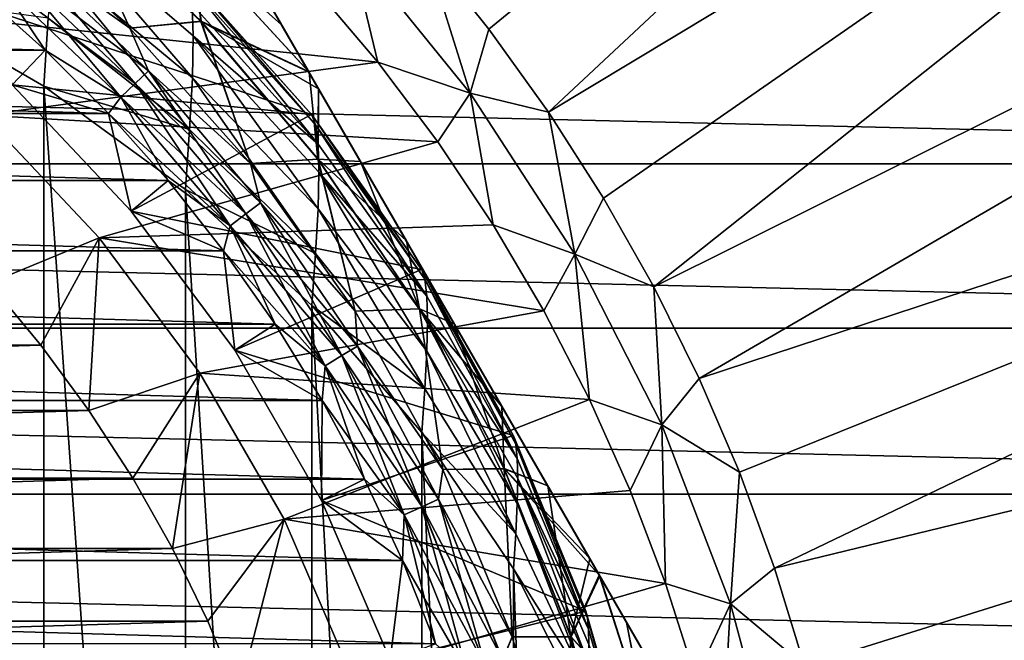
# Model space of a CAD drawing. Header units: metres. Extents: x -109 to 109, y -315 to 32.
# Tile 380 of 384: x 85.64 to 94.37, y 4.69 to 10.19. Entities that reach past the tile are written whole.
import ezdxf

# ---------------------------------------------------------------- set-up
doc = ezdxf.new("R2010")
doc.units = ezdxf.units.M
doc.layers.add('solid_K244242000C74_AAA', color=7, linetype='CONTINUOUS')

msp = doc.modelspace()

# ---------------------------------------------------------------- linework, layer by layer
at = {"layer": 'solid_K244242000C74_AAA'}
for points in [[(100.507759, 18.879845, -78.325066), (89.232094, 10.814763, -73.288864), (89.79892, 10.109604, -73.288864)], [(100.507759, 18.879845, -78.325066), (89.79892, 10.109604, -73.288864), (90.326736, 9.37479, -73.288864)], [(102.193695, 16.512268, -78.325066), (100.507759, 18.879845, -78.325066), (90.326736, 9.37479, -73.288864)], [(102.193695, 16.512268, -78.325066), (90.326736, 9.37479, -73.288864), (90.813995, 8.612478, -73.288864)], [(102.193695, 16.512268, -78.325066), (90.813995, 8.612478, -73.288864), (91.259277, 7.824902, -73.288864)], [(103.646942, 13.995161, -78.325066), (102.193695, 16.512268, -78.325066), (91.259277, 7.824902, -73.288864)], [(103.646942, 13.995161, -78.325066), (91.259277, 7.824902, -73.288864), (91.661263, 7.014371, -73.288864)], [(104.85434, 11.351308, -78.325066), (103.646942, 13.995161, -78.325066), (91.661263, 7.014371, -73.288864)], [(92.274261, 2.678175, -44), (86.706497, 12.321825, -44), (86.706497, 12.321825, -34)], [(92.265106, 2.694041, -44.252388), (86.706497, 12.321825, -44), (92.274261, 2.678175, -44)], [(86.71566, 12.30596, -44.252384), (86.706497, 12.321825, -44), (92.265106, 2.694041, -44.252388)], [(92.274261, 2.678175, -34), (92.274261, 2.678175, -44), (86.706497, 12.321825, -34)], [(92.274261, 2.678175, -34), (86.706497, 12.321825, -34), (86.71566, 12.30596, -33.747616)], [(86.71566, 12.30596, -44.252384), (92.265106, 2.694041, -44.252388), (92.237228, 2.742327, -44.505867)], [(86.71566, 12.30596, -44.252384), (92.237228, 2.742327, -44.505867), (86.743538, 12.257673, -44.505867)], [(92.265106, 2.69404, -33.747616), (86.71566, 12.30596, -33.747616), (86.743538, 12.257673, -33.494133)], [(92.265106, 2.69404, -33.747616), (92.274261, 2.678175, -34), (86.71566, 12.30596, -33.747616)], [(86.743538, 12.257673, -44.505867), (92.237228, 2.742327, -44.505867), (92.202515, 2.802445, -44.701088)], [(86.743538, 12.257673, -44.505867), (92.202515, 2.802445, -44.701088), (86.778244, 12.197556, -44.701088)], [(92.237228, 2.742327, -33.494133), (86.743538, 12.257673, -33.494133), (86.778831, 12.196542, -33.296097)], [(92.265106, 2.69404, -33.747616), (86.743538, 12.257673, -33.494133), (92.237228, 2.742327, -33.494133)], [(86.778244, 12.197556, -44.701088), (92.202515, 2.802445, -44.701088), (92.189079, 2.825723, -44.762829)], [(86.791687, 12.174277, -44.762829), (86.778244, 12.197556, -44.701088), (92.189079, 2.825723, -44.762829)], [(92.201927, 2.803458, -33.296097), (86.778831, 12.196542, -33.296097), (86.791687, 12.174277, -33.237171)], [(92.237228, 2.742327, -33.494133), (86.778831, 12.196542, -33.296097), (92.201927, 2.803458, -33.296097)], [(86.791687, 12.174277, -44.762829), (92.189079, 2.825723, -44.762829), (92.118378, 2.948179, -45.023479)], [(86.862389, 12.051822, -45.023479), (86.791687, 12.174277, -44.762829), (92.118378, 2.948179, -45.023479)], [(92.189079, 2.825723, -33.237171), (86.791687, 12.174277, -33.237171), (86.862389, 12.05182, -32.976517)], [(92.189079, 2.825723, -33.237171), (92.201927, 2.803458, -33.296097), (86.791687, 12.174277, -33.237171)], [(86.862389, 12.051822, -45.023479), (92.118378, 2.948179, -45.023479), (92.021698, 3.115632, -45.288059)], [(86.862389, 12.051822, -45.023479), (92.021698, 3.115632, -45.288059), (86.959068, 11.884368, -45.288059)], [(92.118378, 2.94818, -32.976517), (86.862389, 12.05182, -32.976517), (86.959068, 11.884366, -32.711937)], [(92.118378, 2.94818, -32.976517), (92.189079, 2.825723, -33.237171), (86.862389, 12.05182, -32.976517)], [(86.959068, 11.884368, -45.288059), (92.021698, 3.115632, -45.288059), (91.976044, 3.194702, -45.391922)], [(86.959068, 11.884368, -45.288059), (91.976044, 3.194702, -45.391922), (87.004715, 11.805298, -45.391922)], [(92.021698, 3.115634, -32.711937), (86.959068, 11.884366, -32.711937), (87.005974, 11.80312, -32.605377)], [(92.118378, 2.94818, -32.976517), (86.959068, 11.884366, -32.711937), (92.021698, 3.115634, -32.711937)], [(87.004715, 11.805298, -45.391922), (91.976044, 3.194702, -45.391922), (91.895012, 3.335053, -45.554913)], [(87.085747, 11.664948, -45.554913), (87.004715, 11.805298, -45.391922), (91.895012, 3.335053, -45.554913)], [(91.974785, 3.19688, -32.605377), (87.005974, 11.80312, -32.605377), (87.085747, 11.664944, -32.445084)], [(92.021698, 3.115634, -32.711937), (87.005974, 11.80312, -32.605377), (91.974785, 3.19688, -32.605377)], [(87.085747, 11.664948, -45.554913), (91.895012, 3.335053, -45.554913), (91.734619, 3.612869, -45.819603)], [(87.246147, 11.387132, -45.819603), (87.085747, 11.664948, -45.554913), (91.734619, 3.612869, -45.819603)], [(91.895012, 3.335056, -32.445084), (87.085747, 11.664944, -32.445084), (87.246147, 11.387128, -32.180393)], [(91.895012, 3.335056, -32.445084), (91.974785, 3.19688, -32.605377), (87.085747, 11.664944, -32.445084)], [(87.246147, 11.387132, -45.819603), (91.734619, 3.612869, -45.819603), (91.554375, 3.925065, -46.056065)], [(87.246147, 11.387132, -45.819603), (91.554375, 3.925065, -46.056065), (87.426392, 11.074935, -46.056065)], [(91.734612, 3.612873, -32.180393), (87.246147, 11.387128, -32.180393), (87.428558, 11.071181, -31.941381)], [(91.734612, 3.612873, -32.180393), (91.895012, 3.335056, -32.445084), (87.246147, 11.387128, -32.180393)], [(104.85434, 11.351308, -78.325066), (91.661263, 7.014371, -73.288864), (92.018784, 6.183262, -73.288864)], [(104.85434, 11.351308, -78.325066), (92.018784, 6.183262, -73.288864), (92.33078, 5.334013, -73.288864)], [(105.80497, 8.604639, -78.325066), (104.85434, 11.351308, -78.325066), (92.33078, 5.334013, -73.288864)], [(86.616707, 10.116711, -47.75), (85.420387, 11.185811, -47.75), (86.082924, 11.281892, -47.246708)], [(86.081734, 11.280493, -30.751143), (85.420387, 11.185811, -30.25), (86.616707, 10.116711, -30.25)], [(86.081734, 11.280493, -30.751143), (86.616707, 10.116711, -30.25), (87.245201, 10.178397, -30.751143)], [(86.081734, 11.280493, -30.751143), (87.245201, 10.178397, -30.751143), (87.169525, 10.855145, -31.31955)], [(87.16642, 10.860312, -46.678066), (87.246536, 10.179661, -47.246708), (86.082924, 11.281892, -47.246708)], [(86.616707, 10.116711, -47.75), (86.082924, 11.281892, -47.246708), (87.246536, 10.179661, -47.246708)], [(85.668259, 10.793704, -47.856464), (85.420387, 11.185811, -47.75), (86.616707, 10.116711, -47.75)], [(86.616707, 10.116711, -30.25), (85.420387, 11.185811, -30.25), (85.668053, 10.793468, -30.143347)], [(85.92263, 11.131993, 3.507391), (85.914047, 10.719266, 4.632635), (87.169617, 9.678839, 4.183771)], [(87.178177, 10.049654, 3.166373), (85.92263, 11.131993, 3.507391), (87.169617, 9.678839, 4.183771)], [(87.169548, 10.329082, 2.120186), (85.92263, 11.131993, 3.507391), (87.178177, 10.049654, 3.166373)], [(87.426392, 11.074935, -46.056065), (91.554375, 3.925065, -46.056065), (91.537354, 3.954538, -46.075958)], [(87.443405, 11.045462, -46.075958), (87.426392, 11.074935, -46.056065), (91.537354, 3.954538, -46.075958)], [(91.5522, 3.928819, -31.941381), (87.428558, 11.071181, -31.941381), (87.443413, 11.045459, -31.924038)], [(91.734612, 3.612873, -32.180393), (87.428558, 11.071181, -31.941381), (91.5522, 3.928819, -31.941381)], [(87.443405, 11.045462, -46.075958), (91.537354, 3.954538, -46.075958), (91.300133, 4.365416, -46.317333)], [(87.680626, 10.634583, -46.317333), (87.443405, 11.045462, -46.075958), (91.300133, 4.365416, -46.317333)], [(91.537354, 3.954541, -31.924038), (87.443413, 11.045459, -31.924038), (87.680626, 10.634582, -31.682667)], [(91.537354, 3.954541, -31.924038), (91.5522, 3.928819, -31.941381), (87.443413, 11.045459, -31.924038)], [(87.16642, 10.860312, -46.678066), (88.200325, 9.734445, -46.68132), (87.246536, 10.179661, -47.246708)], [(87.961372, 10.148322, -46.536808), (88.200325, 9.734445, -46.68132), (87.16642, 10.860312, -46.678066)], [(87.680626, 10.634583, -46.317333), (87.961372, 10.148322, -46.536808), (87.16642, 10.860312, -46.678066)], [(87.245201, 10.178397, -30.751143), (88.204628, 9.726996, -31.316414), (87.169525, 10.855145, -31.31955)], [(87.961372, 10.148326, -31.463194), (87.169525, 10.855145, -31.31955), (88.204628, 9.726996, -31.316414)], [(87.961372, 10.148326, -31.463194), (87.680626, 10.634582, -31.682667), (87.169525, 10.855145, -31.31955)], [(88.564072, 10.862537, -73.162537), (88.24437, 10.490769, -73.120003), (88.814125, 9.815721, -73.120003)], [(89.633423, 9.541992, -73.162537), (88.564072, 10.862537, -73.162537), (88.814125, 9.815721, -73.120003)], [(89.633423, 9.541992, -73.162537), (89.232094, 10.814763, -73.288864), (88.564072, 10.862537, -73.162537)], [(85.668053, 10.793468, -30.143347), (85.562851, 10.66961, -30.064522), (86.663307, 9.627198, -30.064522)], [(85.563065, 10.669868, -47.935352), (85.668259, 10.793704, -47.856464), (86.781517, 9.739168, -47.856464)], [(86.781288, 9.738955, -30.143347), (85.668053, 10.793468, -30.143347), (86.663307, 9.627198, -30.064522)], [(86.616707, 10.116711, -30.25), (85.668053, 10.793468, -30.143347), (86.781288, 9.738955, -30.143347)], [(86.781517, 9.739168, -47.856464), (85.668259, 10.793704, -47.856464), (86.616707, 10.116711, -47.75)], [(89.633423, 9.541992, -73.162537), (89.79892, 10.109604, -73.288864), (89.232094, 10.814763, -73.288864)], [(85.562851, 10.66961, -30.064522), (85.45018, 10.536965, -30.016214), (86.536957, 9.507512, -30.016214)], [(85.450409, 10.537236, -47.983723), (85.563065, 10.669868, -47.935352), (86.663551, 9.627431, -47.935352)], [(86.663307, 9.627198, -30.064522), (85.562851, 10.66961, -30.064522), (86.536957, 9.507512, -30.016214)], [(86.663551, 9.627431, -47.935352), (85.563065, 10.669868, -47.935352), (86.781517, 9.739168, -47.856464)], [(85.914047, 10.719266, 4.632635), (85.890198, 10.206632, 5.711506), (87.145447, 9.221598, 5.161335)], [(87.169617, 9.678839, 4.183771), (85.914047, 10.719266, 4.632635), (87.145447, 9.221598, 5.161335)], [(84.395149, 10.604134, -27.5), (87.106606, 10.606602, -27.5), (88.227341, 9.352504, -27.5)], [(85.572266, 9.616424, -27.5), (84.395149, 10.604134, -27.5), (88.227341, 9.352504, -27.5)], [(87.107811, 10.605396, -0.000093), (88.227341, 9.352504, -27.5), (87.106606, 10.606602, -27.5)], [(87.107811, 10.605396, -0.000093), (88.229424, 9.349902, 0.003375), (88.227341, 9.352504, -27.5)], [(88.262383, 9.261244, 0.930144), (88.229424, 9.349902, 0.003375), (87.107811, 10.605396, -0.000093)], [(88.262383, 9.261244, 0.930144), (87.107811, 10.605396, -0.000093), (87.145325, 10.514866, 1.057108)], [(87.680626, 10.634583, -46.317333), (91.300133, 4.365416, -46.317333), (91.019394, 4.851673, -46.536804)], [(87.680626, 10.634583, -46.317333), (91.019394, 4.851673, -46.536804), (87.961372, 10.148322, -46.536808)], [(91.300133, 4.365417, -31.682669), (87.680626, 10.634582, -31.682667), (87.961372, 10.148326, -31.463194)], [(91.300133, 4.365417, -31.682669), (91.537354, 3.954541, -31.924038), (87.680626, 10.634582, -31.682667)], [(84.17334, 10.30738, -73.120003), (88.814125, 9.815721, -73.120003), (88.24437, 10.490769, -73.120003)], [(85.450409, 10.537236, -47.983723), (85.865791, 9.924127, -48), (85.272934, 10.451867, -48)], [(85.45018, 10.536965, -30.016214), (85.272934, 10.451867, -30), (85.865791, 9.924127, -30)], [(86.536957, 9.507512, -30.016214), (85.45018, 10.536965, -30.016214), (85.865791, 9.924127, -30)], [(86.537216, 9.507757, -47.983723), (85.865791, 9.924127, -48), (85.450409, 10.537236, -47.983723)], [(86.537216, 9.507757, -47.983723), (85.450409, 10.537236, -47.983723), (86.663551, 9.627431, -47.935352)], [(87.145325, 10.514866, 1.057108), (87.169548, 10.329082, 2.120186), (88.284508, 9.091568, 1.865425)], [(88.262383, 9.261244, 0.930144), (87.145325, 10.514866, 1.057108), (88.284508, 9.091568, 1.865425)], [(67.134209, 9.924127, -48), (67.727066, 10.451867, -48), (85.865791, 9.924127, -48)], [(67.727066, 10.451867, -48), (85.272934, 10.451867, -48), (85.865791, 9.924127, -48)], [(85.852348, -7.335718, 30.922714), (85.852707, 9.603555, 6.730431), (84.480255, 10.401645, 7.288439)], [(85.890198, 10.206632, 5.711506), (84.480255, 10.401645, 7.288439), (85.852707, 9.603555, 6.730431)], [(84.480484, -6.538363, 31.48103), (85.852348, -7.335718, 30.922714), (84.480255, 10.401645, 7.288439)], [(85.865791, 9.924127, -30), (85.272934, 10.451867, -30), (85.572334, 9.61635, -30)], [(106.867256, 8.916736, -83.82), (46.132748, 8.916736, -83.82), (46.591377, 10.351391, -83.82)], [(106.867256, 8.916736, -83.82), (46.591377, 10.351391, -83.82), (106.408623, 10.351391, -83.82)], [(84.17334, 10.30738, -73.120003), (85.318153, 9.346768, -73.120003), (88.814125, 9.815721, -73.120003)], [(88.284508, 9.091568, 1.865425), (87.169548, 10.329082, 2.120186), (87.178177, 10.049654, 3.166373)], [(87.145447, 9.221598, 5.161335), (85.890198, 10.206632, 5.711506), (85.852707, 9.603555, 6.730431)], [(87.685814, 8.920386, -47.75), (86.616707, 10.116711, -47.75), (87.246536, 10.179661, -47.246708)], [(87.245201, 10.178397, -30.751143), (86.616707, 10.116711, -30.25), (87.685814, 8.920386, -30.25)], [(87.245201, 10.178397, -30.751143), (87.685814, 8.920386, -30.25), (88.282692, 8.95697, -30.751143)], [(87.245201, 10.178397, -30.751143), (88.282692, 8.95697, -30.751143), (88.204628, 9.726996, -31.316414)], [(88.288582, 9.581572, -46.726006), (88.284157, 8.958082, -47.246708), (87.246536, 10.179661, -47.246708)], [(87.685814, 8.920386, -47.75), (87.246536, 10.179661, -47.246708), (88.284157, 8.958082, -47.246708)], [(88.200325, 9.734445, -46.68132), (88.288582, 9.581572, -46.726006), (87.246536, 10.179661, -47.246708)], [(91.019394, 4.85167, -31.463196), (87.961372, 10.148326, -31.463194), (88.204628, 9.726996, -31.316414)], [(91.300133, 4.365417, -31.682669), (87.961372, 10.148326, -31.463194), (91.019394, 4.85167, -31.463196)], [(87.961372, 10.148322, -46.536808), (90.780441, 5.265555, -46.68132), (88.200325, 9.734445, -46.68132)], [(87.961372, 10.148322, -46.536808), (91.019394, 4.851673, -46.536804), (90.780441, 5.265555, -46.68132)], [(86.781517, 9.739168, -47.856464), (86.616707, 10.116711, -47.75), (87.685814, 8.920386, -47.75)], [(87.685814, 8.920386, -30.25), (86.616707, 10.116711, -30.25), (86.781288, 9.738955, -30.143347)], [(87.178177, 10.049654, 3.166373), (87.169617, 9.678839, 4.183771), (88.284569, 8.518786, 3.68312)], [(88.292305, 8.843441, 2.786327), (87.178177, 10.049654, 3.166373), (88.284569, 8.518786, 3.68312)], [(88.284508, 9.091568, 1.865425), (87.178177, 10.049654, 3.166373), (88.292305, 8.843441, 2.786327)], [(89.633423, 9.541992, -73.162537), (90.326736, 9.37479, -73.288864), (89.79892, 10.109604, -73.288864)], [(66.57267, 9.362391, -48), (67.134209, 9.924127, -48), (86.42733, 9.362391, -48)], [(67.134209, 9.924127, -48), (85.865791, 9.924127, -48), (86.42733, 9.362391, -48)], [(86.42733, 9.362391, -30), (85.865791, 9.924127, -30), (85.572334, 9.61635, -30)], [(86.537216, 9.507757, -47.983723), (86.42733, 9.362391, -48), (85.865791, 9.924127, -48)], [(86.536957, 9.507512, -30.016214), (85.865791, 9.924127, -30), (86.42733, 9.362391, -30)], [(85.318153, 9.346768, -73.120003), (89.345169, 9.109777, -73.120003), (88.814125, 9.815721, -73.120003)], [(89.633423, 9.541992, -73.162537), (88.814125, 9.815721, -73.120003), (89.345169, 9.109777, -73.120003)], [(86.781288, 9.738955, -30.143347), (86.663307, 9.627198, -30.064522), (87.644615, 8.471916, -30.064522)], [(86.663551, 9.627431, -47.935352), (86.781517, 9.739168, -47.856464), (87.774231, 8.57045, -47.856464)], [(87.773987, 8.570263, -30.143347), (86.781288, 9.738955, -30.143347), (87.644615, 8.471916, -30.064522)], [(87.685814, 8.920386, -30.25), (86.781288, 9.738955, -30.143347), (87.773987, 8.570263, -30.143347)], [(87.774231, 8.57045, -47.856464), (86.781517, 9.739168, -47.856464), (87.685814, 8.920386, -47.75)], [(88.200325, 9.734445, -46.68132), (90.780441, 5.265555, -46.68132), (90.692184, 5.418415, -46.726002)], [(88.200325, 9.734445, -46.68132), (90.692184, 5.418415, -46.726002), (88.288582, 9.581572, -46.726006)], [(90.776138, 5.273004, -31.316414), (88.204628, 9.726996, -31.316414), (88.288582, 9.58158, -31.273996)], [(88.282692, 8.95697, -30.751143), (88.288582, 9.58158, -31.273996), (88.204628, 9.726996, -31.316414)], [(91.019394, 4.85167, -31.463196), (88.204628, 9.726996, -31.316414), (90.776138, 5.273004, -31.316414)], [(86.627724, 8.497711, -27.5), (85.572266, 9.616424, -27.5), (88.227341, 9.352504, -27.5)], [(85.572334, 9.61635, -30), (85.572266, 9.616424, -27.5), (86.627724, 8.497711, -27.5)], [(86.627441, 8.497996, -30), (85.572334, 9.61635, -30), (86.627724, 8.497711, -27.5)], [(86.42733, 9.362391, -30), (85.572334, 9.61635, -30), (86.627441, 8.497996, -30)], [(85.852348, -7.335718, 30.922714), (87.106598, -8.253881, 30.27981), (85.852707, 9.603555, 6.730431)], [(87.106598, -8.253881, 30.27981), (87.107803, 8.687385, 6.083086), (85.852707, 9.603555, 6.730431)], [(87.145447, 9.221598, 5.161335), (85.852707, 9.603555, 6.730431), (87.107803, 8.687385, 6.083086)], [(86.663307, 9.627198, -30.064522), (86.536957, 9.507512, -30.016214), (87.506065, 8.366592, -30.016214)], [(86.537216, 9.507757, -47.983723), (86.663551, 9.627431, -47.935352), (87.644882, 8.47212, -47.935352)], [(87.644615, 8.471916, -30.064522), (86.663307, 9.627198, -30.064522), (87.506065, 8.366592, -30.016214)], [(87.644882, 8.47212, -47.935352), (86.663551, 9.627431, -47.935352), (87.774231, 8.57045, -47.856464)], [(87.169617, 9.678839, 4.183771), (87.145447, 9.221598, 5.161335), (88.262497, 8.121601, 4.54673)], [(88.284569, 8.518786, 3.68312), (87.169617, 9.678839, 4.183771), (88.262497, 8.121601, 4.54673)], [(88.282692, 8.95697, -30.751143), (88.660591, 8.937238, -31.126244), (88.288582, 9.58158, -31.273996)], [(88.288582, 9.581572, -46.726006), (88.660599, 8.937228, -46.873756), (88.284157, 8.958082, -47.246708)], [(90.692192, 5.418407, -31.274), (88.288582, 9.58158, -31.273996), (88.660591, 8.937238, -31.126244)], [(90.776138, 5.273004, -31.316414), (88.288582, 9.58158, -31.273996), (90.692192, 5.418407, -31.274)], [(88.288582, 9.581572, -46.726006), (90.692184, 5.418415, -46.726002), (90.320183, 6.062746, -46.873753)], [(88.288582, 9.581572, -46.726006), (90.320183, 6.062746, -46.873753), (88.660599, 8.937228, -46.873756)], [(89.633423, 9.541992, -73.162537), (89.345169, 9.109777, -73.120003), (89.83609, 8.374655, -73.120003)], [(90.558891, 8.116903, -73.162537), (89.633423, 9.541992, -73.162537), (89.83609, 8.374655, -73.120003)], [(90.558891, 8.116903, -73.162537), (90.326736, 9.37479, -73.288864), (89.633423, 9.541992, -73.162537)], [(87.506348, 8.366808, -47.983723), (86.42733, 9.362391, -48), (86.537216, 9.507757, -47.983723)], [(86.536957, 9.507512, -30.016214), (86.42733, 9.362391, -30), (86.954872, 8.769349, -30)], [(87.506065, 8.366592, -30.016214), (86.536957, 9.507512, -30.016214), (86.954872, 8.769349, -30)], [(87.506348, 8.366808, -47.983723), (86.537216, 9.507757, -47.983723), (87.644882, 8.47212, -47.935352)], [(66.045128, 8.769349, -48), (66.57267, 9.362391, -48), (86.954872, 8.769349, -48)], [(66.57267, 9.362391, -48), (86.42733, 9.362391, -48), (86.954872, 8.769349, -48)], [(85.318153, 9.346768, -73.120003), (86.343742, 8.259704, -73.120003), (89.345169, 9.109777, -73.120003)], [(86.343567, 8.259944, -49.5), (86.343742, 8.259704, -73.120003), (85.318153, 9.346768, -73.120003)], [(85.318184, 9.346768, -49.5), (86.343567, 8.259944, -49.5), (85.318153, 9.346768, -73.120003)], [(85.318184, 9.346768, -49.5), (85.369865, 7.857977, -48.5), (86.343567, 8.259944, -49.5)], [(86.954872, 8.769349, -30), (86.42733, 9.362391, -30), (86.627441, 8.497996, -30)], [(87.506348, 8.366808, -47.983723), (86.954872, 8.769349, -48), (86.42733, 9.362391, -48)], [(86.627724, 8.497711, -27.5), (88.227341, 9.352504, -27.5), (89.200737, 7.980645, -27.5)], [(88.229424, 9.349902, 0.003375), (89.200737, 7.980645, -27.5), (88.227341, 9.352504, -27.5)], [(88.229424, 9.349902, 0.003375), (89.202995, 7.977092, 0.001466), (89.200737, 7.980645, -27.5)], [(89.229424, 7.893877, 0.792039), (89.202995, 7.977092, 0.001466), (88.229424, 9.349902, 0.003375)], [(89.229424, 7.893877, 0.792039), (88.229424, 9.349902, 0.003375), (88.262383, 9.261244, 0.930144)], [(90.558891, 8.116903, -73.162537), (90.813995, 8.612478, -73.288864), (90.326736, 9.37479, -73.288864)], [(88.262383, 9.261244, 0.930144), (88.284508, 9.091568, 1.865425), (89.247665, 7.743975, 1.5883)], [(89.229424, 7.893877, 0.792039), (88.262383, 9.261244, 0.930144), (89.247665, 7.743975, 1.5883)], [(88.262497, 8.121601, 4.54673), (87.145447, 9.221598, 5.161335), (87.107803, 8.687385, 6.083086)], [(86.343742, 8.259704, -73.120003), (89.83609, 8.374655, -73.120003), (89.345169, 9.109777, -73.120003)], [(89.247665, 7.743975, 1.5883), (88.284508, 9.091568, 1.865425), (88.292305, 8.843441, 2.786327)], [(107.257225, 7.461317, -83.82), (45.742775, 7.461317, -83.82), (46.132748, 8.916736, -83.82)], [(107.257225, 7.461317, -83.82), (46.132748, 8.916736, -83.82), (106.867256, 8.916736, -83.82)], [(88.614243, 7.611884, -47.75), (87.685814, 8.920386, -47.75), (88.284157, 8.958082, -47.246708)], [(88.282692, 8.95697, -30.751143), (87.685814, 8.920386, -30.25), (88.614243, 7.611884, -30.25)], [(87.774231, 8.57045, -47.856464), (87.685814, 8.920386, -47.75), (88.614243, 7.611884, -47.75)], [(88.614243, 7.611884, -30.25), (87.685814, 8.920386, -30.25), (87.773987, 8.570263, -30.143347)], [(88.282692, 8.95697, -30.751143), (88.614243, 7.611884, -30.25), (89.182045, 7.630531, -30.751143)], [(88.282692, 8.95697, -30.751143), (89.182045, 7.630531, -30.751143), (88.660591, 8.937238, -31.126244)], [(89.066826, 8.233616, -46.967827), (89.183617, 7.631478, -47.246708), (88.284157, 8.958082, -47.246708)], [(88.614243, 7.611884, -47.75), (88.284157, 8.958082, -47.246708), (89.183617, 7.631478, -47.246708)], [(88.660599, 8.937228, -46.873756), (89.066826, 8.233616, -46.967827), (88.284157, 8.958082, -47.246708)], [(90.320183, 6.062737, -31.126249), (88.660591, 8.937238, -31.126244), (89.066826, 8.233623, -31.032175)], [(89.182045, 7.630531, -30.751143), (89.066826, 8.233623, -31.032175), (88.660591, 8.937238, -31.126244)], [(90.692192, 5.418407, -31.274), (88.660591, 8.937238, -31.126244), (90.320183, 6.062737, -31.126249)], [(88.660599, 8.937228, -46.873756), (90.320183, 6.062746, -46.873753), (89.913956, 6.766353, -46.967823)], [(88.660599, 8.937228, -46.873756), (89.913956, 6.766353, -46.967823), (89.066826, 8.233616, -46.967827)], [(88.292305, 8.843441, 2.786327), (88.284569, 8.518786, 3.68312), (89.247711, 7.255724, 3.137694)], [(89.254051, 7.530726, 2.372725), (88.292305, 8.843441, 2.786327), (89.247711, 7.255724, 3.137694)], [(89.247665, 7.743975, 1.5883), (88.292305, 8.843441, 2.786327), (89.254051, 7.530726, 2.372725)], [(65.552834, 8.146531, -48), (66.045128, 8.769349, -48), (87.447166, 8.146531, -48)], [(66.045128, 8.769349, -48), (86.954872, 8.769349, -48), (87.447166, 8.146531, -48)], [(87.447166, 8.146531, -30), (86.954872, 8.769349, -30), (86.627441, 8.497996, -30)], [(87.506348, 8.366808, -47.983723), (87.447166, 8.146531, -48), (86.954872, 8.769349, -48)], [(87.506065, 8.366592, -30.016214), (86.954872, 8.769349, -30), (87.447166, 8.146531, -30)], [(87.106598, -8.253881, 30.27981), (88.22747, -9.281306, 29.5604), (87.107803, 8.687385, 6.083086)], [(88.22747, -9.281306, 29.5604), (88.229416, 7.660931, 5.360122), (87.107803, 8.687385, 6.083086)], [(88.262497, 8.121601, 4.54673), (87.107803, 8.687385, 6.083086), (88.229416, 7.660931, 5.360122)], [(87.773987, 8.570263, -30.143347), (87.644615, 8.471916, -30.064522), (88.495262, 7.217309, -30.064522)], [(87.644882, 8.47212, -47.935352), (87.774231, 8.57045, -47.856464), (88.634773, 7.30125, -47.856464)], [(88.634506, 7.301091, -30.143347), (87.773987, 8.570263, -30.143347), (88.495262, 7.217309, -30.064522)], [(88.614243, 7.611884, -30.25), (87.773987, 8.570263, -30.143347), (88.634506, 7.301091, -30.143347)], [(88.634773, 7.30125, -47.856464), (87.774231, 8.57045, -47.856464), (88.614243, 7.611884, -47.75)], [(90.558891, 8.116903, -73.162537), (91.259277, 7.824902, -73.288864), (90.813995, 8.612478, -73.288864)], [(105.80497, 8.604639, -78.325066), (92.33078, 5.334013, -73.288864), (92.596344, 4.469115, -73.288864)], [(105.80497, 8.604639, -78.325066), (92.596344, 4.469115, -73.288864), (92.814697, 3.591108, -73.288864)], [(106.490204, 5.780039, -78.325066), (105.80497, 8.604639, -78.325066), (92.814697, 3.591108, -73.288864)], [(86.627441, 8.497996, -30), (86.627724, 8.497711, -27.5), (87.545212, 7.265227, -27.5)], [(87.545631, 7.264651, -30), (86.627441, 8.497996, -30), (87.545212, 7.265227, -27.5)], [(87.447166, 8.146531, -30), (86.627441, 8.497996, -30), (87.545631, 7.264651, -30)], [(87.545212, 7.265227, -27.5), (86.627724, 8.497711, -27.5), (89.200737, 7.980645, -27.5)], [(87.644615, 8.471916, -30.064522), (87.506065, 8.366592, -30.016214), (88.346138, 7.127583, -30.016214)], [(87.506348, 8.366808, -47.983723), (87.644882, 8.47212, -47.935352), (88.495552, 7.217483, -47.935352)], [(88.495262, 7.217309, -30.064522), (87.644615, 8.471916, -30.064522), (88.346138, 7.127583, -30.016214)], [(88.495552, 7.217483, -47.935352), (87.644882, 8.47212, -47.935352), (88.634773, 7.30125, -47.856464)], [(88.284569, 8.518786, 3.68312), (88.262497, 8.121601, 4.54673), (89.229515, 6.922026, 3.876054)], [(89.247711, 7.255724, 3.137694), (88.284569, 8.518786, 3.68312), (89.229515, 6.922026, 3.876054)], [(86.343742, 8.259704, -73.120003), (90.284668, 7.613733, -73.120003), (89.83609, 8.374655, -73.120003)], [(88.346436, 7.127766, -47.983723), (87.447166, 8.146531, -48), (87.506348, 8.366808, -47.983723)], [(87.506065, 8.366592, -30.016214), (87.447166, 8.146531, -30), (87.902534, 7.495881, -30)], [(88.346138, 7.127583, -30.016214), (87.506065, 8.366592, -30.016214), (87.902534, 7.495881, -30)], [(88.346436, 7.127766, -47.983723), (87.506348, 8.366808, -47.983723), (88.495552, 7.217483, -47.935352)], [(90.558891, 8.116903, -73.162537), (89.83609, 8.374655, -73.120003), (90.284668, 7.613733, -73.120003)], [(86.343567, 8.259944, -49.5), (85.369865, 7.857977, -48.5), (85.828011, 7.308267, -48.5)], [(86.343567, 8.259944, -49.5), (85.828011, 7.308267, -48.5), (86.252464, 6.731366, -48.5)], [(86.343567, 8.259944, -49.5), (86.252464, 6.731366, -48.5), (87.236153, 7.060991, -49.5)], [(86.343567, 8.259944, -49.5), (87.236153, 7.060991, -49.5), (86.343742, 8.259704, -73.120003)], [(86.343742, 8.259704, -73.120003), (87.236092, 7.061069, -73.120003), (90.284668, 7.613733, -73.120003)], [(87.236153, 7.060991, -49.5), (87.236092, 7.061069, -73.120003), (86.343742, 8.259704, -73.120003)], [(89.913956, 6.766347, -31.032177), (89.066826, 8.233623, -31.032175), (89.490387, 7.499987, -31)], [(89.182045, 7.630531, -30.751143), (89.490387, 7.499987, -31), (89.066826, 8.233623, -31.032175)], [(90.320183, 6.062737, -31.126249), (89.066826, 8.233623, -31.032175), (89.913956, 6.766347, -31.032177)], [(89.066826, 8.233616, -46.967827), (89.490387, 7.499986, -47), (89.183617, 7.631478, -47.246708)], [(89.066826, 8.233616, -46.967827), (89.913956, 6.766353, -46.967823), (89.490387, 7.499986, -47)], [(65.097466, 7.495881, -48), (65.552834, 8.146531, -48), (87.902534, 7.495881, -48)], [(65.552834, 8.146531, -48), (87.447166, 8.146531, -48), (87.902534, 7.495881, -48)], [(87.902534, 7.495881, -30), (87.447166, 8.146531, -30), (87.545631, 7.264651, -30)], [(88.346436, 7.127766, -47.983723), (87.902534, 7.495881, -48), (87.447166, 8.146531, -48)], [(89.229515, 6.922026, 3.876054), (88.262497, 8.121601, 4.54673), (88.229416, 7.660931, 5.360122)], [(90.558891, 8.116903, -73.162537), (90.284668, 7.613733, -73.120003), (90.690025, 6.828599, -73.120003)], [(91.330322, 6.602884, -73.162537), (90.558891, 8.116903, -73.162537), (90.690025, 6.828599, -73.120003)], [(91.330322, 6.602884, -73.162537), (91.259277, 7.824902, -73.288864), (90.558891, 8.116903, -73.162537)], [(87.545212, 7.265227, -27.5), (89.200737, 7.980645, -27.5), (90.014465, 6.508317, -27.5)], [(89.202995, 7.977092, 0.001466), (90.014465, 6.508317, -27.5), (89.200737, 7.980645, -27.5)], [(89.202995, 7.977092, 0.001466), (90.016083, 6.505033, -0.001091), (90.014465, 6.508317, -27.5)], [(90.035973, 6.430974, 0.6449), (90.016083, 6.505033, -0.001091), (89.202995, 7.977092, 0.001466)], [(90.035973, 6.430974, 0.6449), (89.202995, 7.977092, 0.001466), (89.229424, 7.893877, 0.792039)], [(85.828011, 7.308267, -48.5), (85.369865, 7.857977, -48.5), (67.171989, 7.308267, -48.5)], [(89.229424, 7.893877, 0.792039), (89.247665, 7.743975, 1.5883), (90.049377, 6.304652, 1.292783)], [(90.035973, 6.430974, 0.6449), (89.229424, 7.893877, 0.792039), (90.049377, 6.304652, 1.292783)], [(91.330322, 6.602884, -73.162537), (91.661263, 7.014371, -73.288864), (91.259277, 7.824902, -73.288864)], [(90.049377, 6.304652, 1.292783), (89.247665, 7.743975, 1.5883), (89.254051, 7.530726, 2.372725)], [(87.236092, 7.061069, -73.120003), (90.690025, 6.828599, -73.120003), (90.284668, 7.613733, -73.120003)], [(88.22747, -9.281306, 29.5604), (89.200867, -10.405073, 28.773529), (88.229416, 7.660931, 5.360122)], [(89.200867, -10.405073, 28.773529), (89.202988, 6.535293, 4.574272), (88.229416, 7.660931, 5.360122)], [(89.229515, 6.922026, 3.876054), (88.229416, 7.660931, 5.360122), (89.202988, 6.535293, 4.574272)], [(89.390335, 6.207657, -47.75), (88.614243, 7.611884, -47.75), (89.183617, 7.631478, -47.246708)], [(89.182045, 7.630531, -30.751143), (88.614243, 7.611884, -30.25), (89.390335, 6.207657, -30.25)], [(88.634773, 7.30125, -47.856464), (88.614243, 7.611884, -47.75), (89.390335, 6.207657, -47.75)], [(89.390335, 6.207657, -30.25), (88.614243, 7.611884, -30.25), (88.634506, 7.301091, -30.143347)], [(89.182045, 7.630531, -30.751143), (89.390335, 6.207657, -30.25), (89.932701, 6.214631, -30.751143)], [(89.182045, 7.630531, -30.751143), (89.932701, 6.214631, -30.751143), (89.490387, 7.499987, -31)], [(89.913956, 6.766353, -46.967823), (89.934372, 6.215402, -47.246708), (89.183617, 7.631478, -47.246708)], [(89.390335, 6.207657, -47.75), (89.183617, 7.631478, -47.246708), (89.934372, 6.215402, -47.246708)], [(89.490387, 7.499986, -47), (89.913956, 6.766353, -46.967823), (89.183617, 7.631478, -47.246708)], [(89.254051, 7.530726, 2.372725), (89.247711, 7.255724, 3.137694), (90.049416, 5.906961, 2.55476)], [(90.054054, 6.12956, 1.931255), (89.254051, 7.530726, 2.372725), (90.049416, 5.906961, 2.55476)], [(90.049377, 6.304652, 1.292783), (89.254051, 7.530726, 2.372725), (90.054054, 6.12956, 1.931255)], [(107.577339, 5.98969, -83.82), (45.422661, 5.98969, -83.82), (45.742775, 7.461317, -83.82)], [(107.577339, 5.98969, -83.82), (45.742775, 7.461317, -83.82), (107.257225, 7.461317, -83.82)], [(64.680969, 6.820297, -48), (65.097466, 7.495881, -48), (88.319031, 6.820297, -48)], [(65.097466, 7.495881, -48), (87.902534, 7.495881, -48), (88.319031, 6.820297, -48)], [(88.319031, 6.820297, -30), (87.902534, 7.495881, -30), (87.545631, 7.264651, -30)], [(88.346436, 7.127766, -47.983723), (88.319031, 6.820297, -48), (87.902534, 7.495881, -48)], [(88.346138, 7.127583, -30.016214), (87.902534, 7.495881, -30), (88.319031, 6.820297, -30)], [(89.932701, 6.214631, -30.751143), (89.913956, 6.766347, -31.032177), (89.490387, 7.499987, -31)], [(85.828011, 7.308267, -48.5), (67.171989, 7.308267, -48.5), (66.747536, 6.731366, -48.5)], [(86.252464, 6.731366, -48.5), (85.828011, 7.308267, -48.5), (66.747536, 6.731366, -48.5)], [(88.314301, 5.933306, -27.5), (87.545212, 7.265227, -27.5), (90.014465, 6.508317, -27.5)], [(87.545631, 7.264651, -30), (87.545212, 7.265227, -27.5), (88.314301, 5.933306, -27.5)], [(88.314293, 5.933298, -30), (87.545631, 7.264651, -30), (88.314301, 5.933306, -27.5)], [(88.319031, 6.820297, -30), (87.545631, 7.264651, -30), (88.314293, 5.933298, -30)], [(88.634506, 7.301091, -30.143347), (88.495262, 7.217309, -30.064522), (89.205269, 5.878085, -30.064522)], [(88.495552, 7.217483, -47.935352), (88.634773, 7.30125, -47.856464), (89.353043, 5.94645, -47.856464)], [(89.35276, 5.946321, -30.143347), (88.634506, 7.301091, -30.143347), (89.205269, 5.878085, -30.064522)], [(89.390335, 6.207657, -30.25), (88.634506, 7.301091, -30.143347), (89.35276, 5.946321, -30.143347)], [(89.353043, 5.94645, -47.856464), (88.634773, 7.30125, -47.856464), (89.390335, 6.207657, -47.75)], [(89.247711, 7.255724, 3.137694), (89.229515, 6.922026, 3.876054), (90.036041, 5.639003, 3.158021)], [(90.049416, 5.906961, 2.55476), (89.247711, 7.255724, 3.137694), (90.036041, 5.639003, 3.158021)], [(88.495262, 7.217309, -30.064522), (88.346138, 7.127583, -30.016214), (89.047318, 5.805008, -30.016214)], [(88.346436, 7.127766, -47.983723), (88.495552, 7.217483, -47.935352), (89.205582, 5.878226, -47.935352)], [(89.205269, 5.878085, -30.064522), (88.495262, 7.217309, -30.064522), (89.047318, 5.805008, -30.016214)], [(89.205582, 5.878226, -47.935352), (88.495552, 7.217483, -47.935352), (89.353043, 5.94645, -47.856464)], [(89.047638, 5.805157, -47.983723), (88.319031, 6.820297, -48), (88.346436, 7.127766, -47.983723)], [(88.346138, 7.127583, -30.016214), (88.319031, 6.820297, -30), (88.695793, 6.1212, -30)], [(89.047318, 5.805008, -30.016214), (88.346138, 7.127583, -30.016214), (88.695793, 6.1212, -30)], [(89.047638, 5.805157, -47.983723), (88.346436, 7.127766, -47.983723), (89.205582, 5.878226, -47.935352)], [(87.236153, 7.060991, -49.5), (86.252464, 6.731366, -48.5), (86.641006, 6.130447, -48.5)], [(87.236153, 7.060991, -49.5), (86.641006, 6.130447, -48.5), (86.992653, 5.506974, -48.5)], [(87.236153, 7.060991, -49.5), (86.992653, 5.506974, -48.5), (87.98307, 5.767282, -49.5)], [(87.236092, 7.061069, -73.120003), (87.983109, 5.767195, -73.120003), (90.690025, 6.828599, -73.120003)], [(87.98307, 5.767282, -49.5), (87.983109, 5.767195, -73.120003), (87.236092, 7.061069, -73.120003)], [(87.236153, 7.060991, -49.5), (87.98307, 5.767282, -49.5), (87.236092, 7.061069, -73.120003)], [(91.330322, 6.602884, -73.162537), (92.018784, 6.183262, -73.288864), (91.661263, 7.014371, -73.288864)], [(90.036041, 5.639003, 3.158021), (89.229515, 6.922026, 3.876054), (89.202988, 6.535293, 4.574272)], [(64.304207, 6.1212, -48), (64.680969, 6.820297, -48), (88.695793, 6.1212, -48)], [(64.680969, 6.820297, -48), (88.319031, 6.820297, -48), (88.695793, 6.1212, -48)], [(87.983109, 5.767195, -73.120003), (91.050568, 6.022231, -73.120003), (90.690025, 6.828599, -73.120003)], [(88.695793, 6.1212, -30), (88.319031, 6.820297, -30), (88.314293, 5.933298, -30)], [(89.047638, 5.805157, -47.983723), (88.695793, 6.1212, -48), (88.319031, 6.820297, -48)], [(91.330322, 6.602884, -73.162537), (90.690025, 6.828599, -73.120003), (91.050568, 6.022231, -73.120003)], [(86.252464, 6.731366, -48.5), (66.747536, 6.731366, -48.5), (66.358994, 6.130447, -48.5)], [(86.641006, 6.130447, -48.5), (86.252464, 6.731366, -48.5), (66.358994, 6.130447, -48.5)], [(89.913956, 6.766353, -46.967823), (90.320183, 6.062746, -46.873753), (89.934372, 6.215402, -47.246708)], [(89.932701, 6.214631, -30.751143), (90.320183, 6.062737, -31.126249), (89.913956, 6.766347, -31.032177)], [(91.330322, 6.602884, -73.162537), (91.050568, 6.022231, -73.120003), (91.36525, 5.197165, -73.120003)], [(91.93927, 5.016522, -73.162537), (91.330322, 6.602884, -73.162537), (91.36525, 5.197165, -73.120003)], [(91.93927, 5.016522, -73.162537), (92.018784, 6.183262, -73.288864), (91.330322, 6.602884, -73.162537)], [(88.314301, 5.933306, -27.5), (90.014465, 6.508317, -27.5), (90.658249, 4.954097, -27.5)], [(89.200867, -10.405073, 28.773529), (90.014534, -11.61105, 27.929096), (89.202988, 6.535293, 4.574272)], [(90.014534, -11.61105, 27.929096), (90.016083, 5.327985, 3.732027), (89.202988, 6.535293, 4.574272)], [(90.036041, 5.639003, 3.158021), (89.202988, 6.535293, 4.574272), (90.016083, 5.327985, 3.732027)], [(90.016083, 6.505033, -0.001091), (90.658249, 4.954097, -27.5), (90.014465, 6.508317, -27.5)], [(90.016083, 6.505033, -0.001091), (90.659073, 4.951829, 0.004122), (90.658249, 4.954097, -27.5)], [(90.671692, 4.890779, 0.490812), (90.659073, 4.951829, 0.004122), (90.016083, 6.505033, -0.001091)], [(90.671692, 4.890779, 0.490812), (90.016083, 6.505033, -0.001091), (90.035973, 6.430974, 0.6449)], [(90.035973, 6.430974, 0.6449), (90.049377, 6.304652, 1.292783), (90.680168, 4.791955, 0.982827)], [(90.671692, 4.890779, 0.490812), (90.035973, 6.430974, 0.6449), (90.680168, 4.791955, 0.982827)], [(90.680168, 4.791955, 0.982827), (90.049377, 6.304652, 1.292783), (90.054054, 6.12956, 1.931255)], [(90.004318, 4.725365, -30.25), (89.390335, 6.207657, -30.25), (89.35276, 5.946321, -30.143347)], [(89.353043, 5.94645, -47.856464), (89.390335, 6.207657, -47.75), (90.004318, 4.725365, -47.75)], [(90.004318, 4.725365, -47.75), (89.390335, 6.207657, -47.75), (89.934372, 6.215402, -47.246708)], [(89.932701, 6.214631, -30.751143), (89.390335, 6.207657, -30.25), (90.004318, 4.725365, -30.25)], [(89.932701, 6.214631, -30.751143), (90.004318, 4.725365, -30.25), (90.525879, 4.72587, -30.751143)], [(89.932701, 6.214631, -30.751143), (90.525879, 4.72587, -30.751143), (90.320183, 6.062737, -31.126249)], [(90.780441, 5.265555, -46.68132), (90.527618, 4.726456, -47.246708), (89.934372, 6.215402, -47.246708)], [(90.004318, 4.725365, -47.75), (89.934372, 6.215402, -47.246708), (90.527618, 4.726456, -47.246708)], [(90.692184, 5.418415, -46.726002), (90.780441, 5.265555, -46.68132), (89.934372, 6.215402, -47.246708)], [(90.320183, 6.062746, -46.873753), (90.692184, 5.418415, -46.726002), (89.934372, 6.215402, -47.246708)], [(63.968842, 5.401473, -48), (64.304207, 6.1212, -48), (89.031158, 5.401473, -48)], [(64.304207, 6.1212, -48), (88.695793, 6.1212, -48), (89.031158, 5.401473, -48)], [(86.641006, 6.130447, -48.5), (66.358994, 6.130447, -48.5), (66.007347, 5.506974, -48.5)], [(86.992653, 5.506974, -48.5), (86.641006, 6.130447, -48.5), (66.007347, 5.506974, -48.5)], [(89.031158, 5.401473, -30), (88.695793, 6.1212, -30), (88.314293, 5.933298, -30)], [(89.047638, 5.805157, -47.983723), (89.031158, 5.401473, -48), (88.695793, 6.1212, -48)], [(89.047318, 5.805008, -30.016214), (88.695793, 6.1212, -30), (89.031158, 5.401473, -30)], [(90.054054, 6.12956, 1.931255), (90.049416, 5.906961, 2.55476), (90.680191, 4.489806, 1.9416)], [(90.683113, 4.65799, 1.467604), (90.054054, 6.12956, 1.931255), (90.680191, 4.489806, 1.9416)], [(90.680168, 4.791955, 0.982827), (90.054054, 6.12956, 1.931255), (90.683113, 4.65799, 1.467604)], [(91.93927, 5.016522, -73.162537), (92.33078, 5.334013, -73.288864), (92.018784, 6.183262, -73.288864)], [(90.525879, 4.72587, -30.751143), (90.692192, 5.418407, -31.274), (90.320183, 6.062737, -31.126249)], [(107.827133, 4.504362, -83.82), (45.172867, 4.504362, -83.82), (45.422661, 5.98969, -83.82)], [(107.827133, 4.504362, -83.82), (45.422661, 5.98969, -83.82), (107.577339, 5.98969, -83.82)], [(87.983109, 5.767195, -73.120003), (91.36525, 5.197165, -73.120003), (91.050568, 6.022231, -73.120003)], [(89.35276, 5.946321, -30.143347), (89.205269, 5.878085, -30.064522), (89.766327, 4.469945, -30.064522)], [(89.205582, 5.878226, -47.935352), (89.353043, 5.94645, -47.856464), (89.920624, 4.521934, -47.856464)], [(89.920326, 4.521835, -30.143347), (89.35276, 5.946321, -30.143347), (89.766327, 4.469945, -30.064522)], [(90.004318, 4.725365, -30.25), (89.35276, 5.946321, -30.143347), (89.920326, 4.521835, -30.143347)], [(89.920624, 4.521934, -47.856464), (89.353043, 5.94645, -47.856464), (90.004318, 4.725365, -47.75)], [(88.314293, 5.933298, -30), (88.314301, 5.933306, -27.5), (88.923157, 4.521619, -27.5)], [(88.923141, 4.521831, -30), (88.314293, 5.933298, -30), (88.923157, 4.521619, -27.5)], [(89.031158, 5.401473, -30), (88.314293, 5.933298, -30), (88.923141, 4.521831, -30)], [(88.923157, 4.521619, -27.5), (88.314301, 5.933306, -27.5), (90.658249, 4.954097, -27.5)], [(89.205269, 5.878085, -30.064522), (89.047318, 5.805008, -30.016214), (89.601395, 4.414375, -30.016214)], [(89.047638, 5.805157, -47.983723), (89.205582, 5.878226, -47.935352), (89.766647, 4.470053, -47.935352)], [(89.766327, 4.469945, -30.064522), (89.205269, 5.878085, -30.064522), (89.601395, 4.414375, -30.016214)], [(89.766647, 4.470053, -47.935352), (89.205582, 5.878226, -47.935352), (89.920624, 4.521934, -47.856464)], [(90.049416, 5.906961, 2.55476), (90.036041, 5.639003, 3.158021), (90.671738, 4.288678, 2.401381)], [(90.680191, 4.489806, 1.9416), (90.049416, 5.906961, 2.55476), (90.671738, 4.288678, 2.401381)], [(87.98307, 5.767282, -49.5), (86.992653, 5.506974, -48.5), (87.306023, 4.863299, -48.5)], [(87.98307, 5.767282, -49.5), (87.306023, 4.863299, -48.5), (87.579933, 4.202088, -48.5)], [(87.98307, 5.767282, -49.5), (87.579933, 4.202088, -48.5), (88.575104, 4.394806, -49.5)], [(87.98307, 5.767282, -49.5), (88.575104, 4.394806, -49.5), (87.983109, 5.767195, -73.120003)], [(87.983109, 5.767195, -73.120003), (88.574982, 4.395081, -73.120003), (91.36525, 5.197165, -73.120003)], [(88.575104, 4.394806, -49.5), (88.574982, 4.395081, -73.120003), (87.983109, 5.767195, -73.120003)], [(89.601738, 4.414488, -47.983723), (89.031158, 5.401473, -48), (89.047638, 5.805157, -47.983723)], [(89.047318, 5.805008, -30.016214), (89.031158, 5.401473, -30), (89.323997, 4.663847, -30)], [(89.601395, 4.414375, -30.016214), (89.047318, 5.805008, -30.016214), (89.323997, 4.663847, -30)], [(89.601738, 4.414488, -47.983723), (89.047638, 5.805157, -47.983723), (89.766647, 4.470053, -47.935352)], [(106.490204, 5.780039, -78.325066), (92.814697, 3.591108, -73.288864), (92.985191, 2.702571, -73.288864)], [(106.490204, 5.780039, -78.325066), (92.985191, 2.702571, -73.288864), (93.107323, 1.806115, -73.288864)], [(106.903831, 2.903125, -78.325066), (106.490204, 5.780039, -78.325066), (93.107323, 1.806115, -73.288864)], [(90.671738, 4.288678, 2.401381), (90.036041, 5.639003, 3.158021), (90.016083, 5.327985, 3.732027)], [(86.992653, 5.506974, -48.5), (66.007347, 5.506974, -48.5), (65.693977, 4.863299, -48.5)], [(87.306023, 4.863299, -48.5), (86.992653, 5.506974, -48.5), (65.693977, 4.863299, -48.5)], [(90.525879, 4.72587, -30.751143), (90.776138, 5.273004, -31.316414), (90.692192, 5.418407, -31.274)], [(63.676003, 4.663847, -48), (63.968842, 5.401473, -48), (89.323997, 4.663847, -48)], [(63.968842, 5.401473, -48), (89.031158, 5.401473, -48), (89.323997, 4.663847, -48)], [(89.323997, 4.663847, -30), (89.031158, 5.401473, -30), (88.923141, 4.521831, -30)], [(89.601738, 4.414488, -47.983723), (89.323997, 4.663847, -48), (89.031158, 5.401473, -48)], [(90.014534, -11.61105, 27.929096), (90.658249, -12.884069, 27.037718), (90.016083, 5.327985, 3.732027)], [(90.658249, -12.884069, 27.037718), (90.659073, 4.058663, 2.836875), (90.016083, 5.327985, 3.732027)], [(90.671738, 4.288678, 2.401381), (90.016083, 5.327985, 3.732027), (90.659073, 4.058663, 2.836875)], [(91.93927, 5.016522, -73.162537), (92.596344, 4.469115, -73.288864), (92.33078, 5.334013, -73.288864)], [(90.525879, 4.72587, -30.751143), (91.18615, 3.998729, -31.31955), (90.776138, 5.273004, -31.316414)], [(90.780441, 5.265555, -46.68132), (91.189217, 3.993218, -46.678066), (90.527618, 4.726456, -47.246708)], [(91.019394, 4.85167, -31.463196), (90.776138, 5.273004, -31.316414), (91.18615, 3.998729, -31.31955)], [(91.019394, 4.851673, -46.536804), (91.189217, 3.993218, -46.678066), (90.780441, 5.265555, -46.68132)], [(88.574982, 4.395081, -73.120003), (91.633461, 4.354875, -73.120003), (91.36525, 5.197165, -73.120003)], [(91.93927, 5.016522, -73.162537), (91.36525, 5.197165, -73.120003), (91.633461, 4.354875, -73.120003)], [(91.93927, 5.016522, -73.162537), (91.633461, 4.354875, -73.120003), (91.853958, 3.498719, -73.120003)], [(92.379059, 3.375198, -73.162537), (91.93927, 5.016522, -73.162537), (91.853958, 3.498719, -73.120003)], [(92.379059, 3.375198, -73.162537), (92.596344, 4.469115, -73.288864), (91.93927, 5.016522, -73.162537)], [(88.923157, 4.521619, -27.5), (90.658249, 4.954097, -27.5), (91.123947, 3.337607, -27.5)], [(90.659073, 4.951829, 0.004122), (91.123947, 3.337607, -27.5), (90.658249, 4.954097, -27.5)], [(90.659073, 4.951829, 0.004122), (91.124214, 3.336509, 0.01356), (91.123947, 3.337607, -27.5)], [(91.129768, 3.292328, 0.331312), (91.124214, 3.336509, 0.01356), (90.659073, 4.951829, 0.004122)], [(91.129768, 3.292328, 0.331312), (90.659073, 4.951829, 0.004122), (90.671692, 4.890779, 0.490812)], [(90.671692, 4.890779, 0.490812), (90.680168, 4.791955, 0.982827), (91.133957, 3.224442, 0.661968)], [(91.129768, 3.292328, 0.331312), (90.671692, 4.890779, 0.490812), (91.133957, 3.224442, 0.661968)], [(87.306023, 4.863299, -48.5), (65.693977, 4.863299, -48.5), (65.420067, 4.202088, -48.5)], [(87.579933, 4.202088, -48.5), (87.306023, 4.863299, -48.5), (65.420067, 4.202088, -48.5)], [(91.019394, 4.851673, -46.536804), (91.300133, 4.365416, -46.317333), (91.189217, 3.993218, -46.678066)], [(91.300133, 4.365417, -31.682669), (91.019394, 4.85167, -31.463196), (91.18615, 3.998729, -31.31955)], [(90.448479, 3.183649, -30.25), (90.004318, 4.725365, -30.25), (89.920326, 4.521835, -30.143347)], [(89.920624, 4.521934, -47.856464), (90.004318, 4.725365, -47.75), (90.448479, 3.183649, -47.75)], [(90.448479, 3.183649, -47.75), (90.004318, 4.725365, -47.75), (90.527618, 4.726456, -47.246708)], [(90.525879, 4.72587, -30.751143), (90.004318, 4.725365, -30.25), (90.448479, 3.183649, -30.25)], [(90.448479, 3.183649, -47.75), (90.527618, 4.726456, -47.246708), (90.956413, 3.182096, -47.246708)], [(90.525879, 4.72587, -30.751143), (90.448479, 3.183649, -30.25), (90.95462, 3.181702, -30.751143)], [(90.525879, 4.72587, -30.751143), (90.95462, 3.181702, -30.751143), (91.18615, 3.998729, -31.31955)], [(91.189217, 3.993218, -46.678066), (90.956413, 3.182096, -47.246708), (90.527618, 4.726456, -47.246708)], [(91.133957, 3.224442, 0.661968), (90.680168, 4.791955, 0.982827), (90.683113, 4.65799, 1.467604)]]:
    msp.add_3dface(points, dxfattribs=at)

doc.saveas('drawing.dxf')
